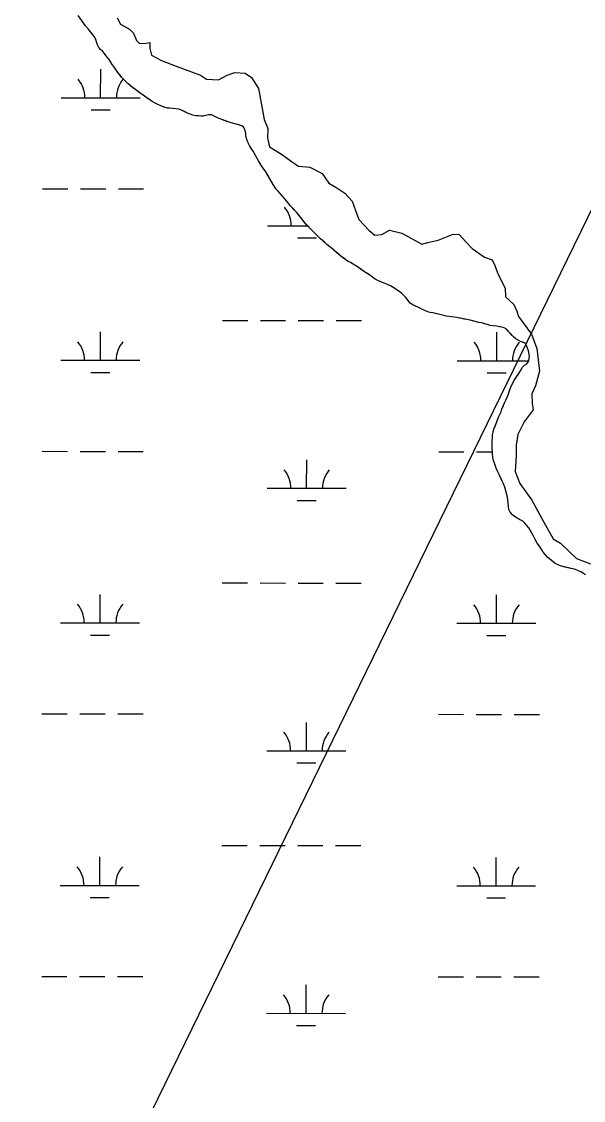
# Model space of a CAD drawing. Extents: x 3148686 to 3186545, y 916144 to 941516.
# Drawn here: x 3159656 to 3160368, y 937293 to 938660 of the extents above; entities that cross this region are included whole.
import ezdxf

# ---------------------------------------------------------------- set-up
doc = ezdxf.new("R2010")
doc.units = 0
for name, color, linetype in [('V-RIVR-EDGE', 7, 'Continuous'), ('V-SITE-VEGE', 7, 'Continuous'), ('V-TOPO-BNDY', 7, 'Continuous'), ('V-WETL-SWMP', 7, 'Continuous')]:
    doc.layers.add(name, color=color, linetype=linetype)

msp = doc.modelspace()

# ---------------------------------------------------------------- linework, layer by layer
at = {"layer": 'V-RIVR-EDGE'}
for points in [[(3159777.4, 938664.9), (3159781.3, 938656.7), (3159793, 938650.7), (3159798, 938645.3), (3159801.8, 938636.1), (3159805.7, 938632.2)], [(3159805.7, 938632.2), (3159814.2, 938632.9), (3159818.5, 938633.6), (3159818.8, 938625.8), (3159820.9, 938617.6), (3159833.3, 938610.9), (3159852.1, 938603.4), (3159882.9, 938592.3), (3159890.4, 938587), (3159905.6, 938586.2), (3159916.6, 938592.2), (3159926.2, 938595.4), (3159939.3, 938594.6), (3159947.5, 938589.3), (3159956.3, 938575.5), (3159963.3, 938536.1), (3159968.2, 938524.7), (3159967.8, 938512.7), (3159970.3, 938501.3), (3159985.5, 938492.1), (3160000.7, 938481), (3160007.1, 938477.1), (3160021.3, 938475.7), (3160036.9, 938467.8), (3160045.4, 938455.4), (3160055.6, 938449.3), (3160065.5, 938442.6), (3160074.7, 938432.6), (3160079, 938420.9), (3160083.5, 938409.5), (3160096.3, 938395.3), (3160103.7, 938389.6), (3160112.6, 938390.3), (3160122.2, 938396), (3160137.7, 938392), (3160162.9, 938378.1), (3160170.7, 938380.3), (3160183.8, 938383.1), (3160202.6, 938390.8), (3160210.4, 938390.4), (3160218.6, 938381.2), (3160226.7, 938372.7), (3160242.6, 938361.6), (3160252.2, 938358.4), (3160255.4, 938351), (3160259.6, 938339.6), (3160268.4, 938322.2), (3160269.1, 938311.2), (3160279.4, 938301.6), (3160283.2, 938293.1), (3160285.4, 938286.4), (3160302, 938264), (3160308.7, 938245.9), (3160312.1, 938217.1), (3160306.8, 938198.4), (3160302.5, 938188.4), (3160302.8, 938176.7), (3160304.2, 938168.2), (3160292.5, 938153), (3160284.6, 938136.7), (3160282.5, 938123.3), (3160282.4, 938109.8), (3160281.3, 938089.9), (3160287.3, 938074.7), (3160302.5, 938053.7), (3160317.7, 938026), (3160329.3, 938004.7), (3160338.5, 937999), (3160349.9, 937988.3), (3160359.1, 937979.8), (3160376.8, 937973)]]:
    msp.add_lwpolyline(points, dxfattribs=at)
at = {"layer": 'V-SITE-VEGE'}
for p, q in [((3159737.1, 938654.9), (3159728, 938667.6)), ((3159740.5, 938650.8), (3159737.1, 938654.9)), ((3159748, 938641), (3159740.5, 938650.8)), ((3159750.2, 938637.5), (3159748, 938641)), ((3159751, 938634.5), (3159750.2, 938637.5)), ((3159752.3, 938630.6), (3159751, 938634.5)), ((3159754.1, 938627.3), (3159752.3, 938630.6)), ((3159756.1, 938624.9), (3159754.1, 938627.3)), ((3159759.1, 938622.2), (3159756.1, 938624.9)), ((3159761.3, 938619.8), (3159759.1, 938622.2)), ((3159763.1, 938617.3), (3159761.3, 938619.8)), ((3159765.1, 938614.8), (3159763.1, 938617.3)), ((3159767.1, 938611.9), (3159765.1, 938614.8)), ((3159771.1, 938605.8), (3159767.1, 938611.9)), ((3159773.2, 938603.2), (3159771.1, 938605.8)), ((3159778.3, 938595.5), (3159773.2, 938603.2)), ((3159782.9, 938589.7), (3159778.3, 938595.5)), ((3159785.3, 938587), (3159782.9, 938589.7)), ((3159788.1, 938584.2), (3159785.3, 938587)), ((3159794.1, 938578.8), (3159788.1, 938584.2)), ((3159803, 938571.9), (3159794.1, 938578.8)), ((3159812, 938565.6), (3159803, 938571.9)), ((3159814.8, 938563.5), (3159812, 938565.6)), ((3159821.5, 938559), (3159814.8, 938563.5)), ((3159824.7, 938557.1), (3159821.5, 938559)), ((3159827.8, 938555.6), (3159824.7, 938557.1)), ((3159831.8, 938553.7), (3159827.8, 938555.6)), ((3159834.8, 938552.4), (3159831.8, 938553.7)), ((3159838, 938551.3), (3159834.8, 938552.4)), ((3159841, 938550.6), (3159838, 938551.3)), ((3159844, 938550.2), (3159841, 938550.6)), ((3159847.6, 938549.8), (3159844, 938550.2)), ((3159851.6, 938549.7), (3159847.6, 938549.8)), ((3159855.2, 938549.2), (3159851.6, 938549.7)), ((3159858.6, 938547.9), (3159855.2, 938549.2)), ((3159866.5, 938544.1), (3159858.6, 938547.9)), ((3159873.3, 938541.4), (3159866.5, 938544.1)), ((3159876.6, 938540.8), (3159873.3, 938541.4)), ((3159880.1, 938540.7), (3159876.6, 938540.8)), ((3159886.3, 938540.1), (3159880.1, 938540.7)), ((3159889.7, 938541.1), (3159886.3, 938540.1)), ((3159892.8, 938542.1), (3159889.7, 938541.1)), ((3159896.6, 938541.8), (3159892.8, 938542.1)), ((3159900.1, 938540.3), (3159896.6, 938541.8)), ((3159903.4, 938538.4), (3159900.1, 938540.3)), ((3159906.5, 938537.1), (3159903.4, 938538.4)), ((3159920.5, 938532.2), (3159906.5, 938537.1)), ((3159924.4, 938531.1), (3159920.5, 938532.2)), ((3159928, 938530.2), (3159924.4, 938531.1)), ((3159935, 938528), (3159928, 938530.2)), ((3159937.6, 938525.7), (3159935, 938528)), ((3159939.5, 938522.1), (3159937.6, 938525.7)), ((3159940.2, 938518.4), (3159939.5, 938522.1)), ((3159940.3, 938514.8), (3159940.2, 938518.4)), ((3159941.5, 938510.5), (3159940.3, 938514.8)), ((3159942.7, 938507.5), (3159941.5, 938510.5)), ((3159944.8, 938503), (3159942.7, 938507.5)), ((3159947.3, 938498.9), (3159944.8, 938503)), ((3159949.4, 938495.8), (3159947.3, 938498.9)), ((3159951.9, 938491.2), (3159949.4, 938495.8)), ((3159956.2, 938483.8), (3159951.9, 938491.2)), ((3159960.2, 938477.4), (3159956.2, 938483.8)), ((3159965.6, 938469.6), (3159960.2, 938477.4)), ((3159974.7, 938453.6), (3159965.6, 938469.6)), ((3159978.6, 938447.9), (3159974.7, 938453.6)), ((3159983.5, 938442.3), (3159978.6, 938447.9)), ((3159989.8, 938435.4), (3159983.5, 938442.3)), ((3159992.1, 938432.6), (3159989.8, 938435.4)), ((3159994.2, 938429.6), (3159992.1, 938432.6)), ((3159996.6, 938426.6), (3159994.2, 938429.6)), ((3159999.2, 938424), (3159996.6, 938426.6)), ((3160004.3, 938418.6), (3159999.2, 938424)), ((3160006.3, 938415.9), (3160004.3, 938418.6)), ((3160015.2, 938404.7), (3160006.3, 938415.9)), ((3160025.8, 938393.9), (3160015.2, 938404.7)), ((3160028.3, 938391.3), (3160025.8, 938393.9)), ((3160031.1, 938388.8), (3160028.3, 938391.3)), ((3160037.5, 938382.4), (3160031.1, 938388.8)), ((3160042.6, 938377.7), (3160037.5, 938382.4)), ((3160048.1, 938373.3), (3160042.6, 938377.7)), ((3160051.5, 938370.4), (3160048.1, 938373.3)), ((3160061.1, 938362.6), (3160051.5, 938370.4)), ((3160066.8, 938358.1), (3160061.1, 938362.6)), ((3160069.8, 938356.2), (3160066.8, 938358.1)), ((3160072.6, 938354.7), (3160069.8, 938356.2)), ((3160076, 938352.8), (3160072.6, 938354.7)), ((3160081.7, 938349.4), (3160076, 938352.8)), ((3160090.5, 938343.1), (3160081.7, 938349.4)), ((3160097.3, 938338.6), (3160090.5, 938343.1)), ((3160104.1, 938333.9), (3160097.3, 938338.6)), ((3160107.4, 938332), (3160104.1, 938333.9)), ((3160110.5, 938330.6), (3160107.4, 938332)), ((3160117.6, 938328), (3160110.5, 938330.6)), ((3160120.6, 938326.7), (3160117.6, 938328)), ((3160123.5, 938325.3), (3160120.6, 938326.7)), ((3160128.9, 938321.9), (3160123.5, 938325.3)), ((3160134.5, 938317.9), (3160128.9, 938321.9)), ((3160137.2, 938315.8), (3160134.5, 938317.9)), ((3160140.3, 938313.1), (3160137.2, 938315.8)), ((3160142.5, 938310.7), (3160140.3, 938313.1)), ((3160144.4, 938308.4), (3160142.5, 938310.7)), ((3160146.4, 938305.6), (3160144.4, 938308.4)), ((3160148.5, 938303.1), (3160146.4, 938305.6)), ((3160151.5, 938301.1), (3160148.5, 938303.1)), ((3160158, 938298.4), (3160151.5, 938301.1)), ((3160161, 938297), (3160158, 938298.4)), ((3160163.9, 938295.3), (3160161, 938297)), ((3160167.6, 938293.4), (3160163.9, 938295.3)), ((3160170.5, 938292.2), (3160167.6, 938293.4)), ((3160173.7, 938291.5), (3160170.5, 938292.2)), ((3160177.3, 938291), (3160173.7, 938291.5)), ((3160180.4, 938290.4), (3160177.3, 938291)), ((3160190.9, 938287.8), (3160180.4, 938290.4)), ((3160194, 938286.9), (3160190.9, 938287.8)), ((3160197.6, 938286.2), (3160194, 938286.9)), ((3160200.5, 938285.8), (3160197.6, 938286.2)), ((3160204.1, 938285.5), (3160200.5, 938285.8)), ((3160207.4, 938285.1), (3160204.1, 938285.5)), ((3160224.4, 938281.6), (3160207.4, 938285.1)), ((3160235.4, 938279), (3160224.4, 938281.6)), ((3160239.1, 938278.4), (3160235.4, 938279)), ((3160249.5, 938275.2), (3160239.1, 938278.4)), ((3160253.3, 938274.7), (3160249.5, 938275.2)), ((3160257.5, 938274.2), (3160253.3, 938274.7)), ((3160264.4, 938273), (3160257.5, 938274.2)), ((3160267.2, 938272.1), (3160264.4, 938273)), ((3160270.3, 938270.2), (3160267.2, 938272.1)), ((3160279.7, 938260.1), (3160270.3, 938270.2)), ((3160282.2, 938258.2), (3160279.7, 938260.1)), ((3160284.9, 938256.5), (3160282.2, 938258.2)), ((3160288.2, 938254.9), (3160284.9, 938256.5)), ((3160293.9, 938252.6), (3160288.2, 938254.9)), ((3160295.8, 938249.7), (3160293.9, 938252.6)), ((3160298, 938243.1), (3160295.8, 938249.7)), ((3160299.2, 938236.2), (3160298, 938243.1)), ((3160298.7, 938230.4), (3160299.2, 938236.2)), ((3160287.2, 938216.1), (3160290.5, 938222.1)), ((3160290.5, 938222.1), (3160293, 938224.7)), ((3160293, 938224.7), (3160295.9, 938226.3)), ((3160295.9, 938226.3), (3160298.7, 938230.4)), ((3160279.6, 938204.9), (3160281.4, 938207.5)), ((3160281.4, 938207.5), (3160283, 938210.1)), ((3160283, 938210.1), (3160285.2, 938213)), ((3160285.2, 938213), (3160287.2, 938216.1)), ((3160273.5, 938190.8), (3160275.6, 938197)), ((3160275.6, 938197), (3160279.6, 938204.9)), ((3160267.9, 938176.9), (3160269.6, 938180.4)), ((3160269.6, 938180.4), (3160272.4, 938187.2)), ((3160272.4, 938187.2), (3160273.5, 938190.8)), ((3160263.4, 938165.8), (3160264.5, 938168.9)), ((3160264.5, 938168.9), (3160267.9, 938176.9)), ((3160257.1, 938150.9), (3160260.3, 938159)), ((3160260.3, 938159), (3160263.4, 938165.8)), ((3160252.7, 938136.3), (3160253.3, 938139.7)), ((3160253.3, 938139.7), (3160254.4, 938143.6)), ((3160254.4, 938143.6), (3160257.1, 938150.9)), ((3160252.2, 938125.1), (3160252.7, 938136.3)), ((3160252.1, 938118.9), (3160252.2, 938125.1)), ((3160252.4, 938115.5), (3160252.1, 938118.9)), ((3160252.4, 938112.3), (3160252.4, 938115.5)), ((3160252.8, 938108.2), (3160252.4, 938112.3)), ((3160253.8, 938104), (3160252.8, 938108.2)), ((3160255.3, 938099.2), (3160253.8, 938104)), ((3160257.2, 938094.2), (3160255.3, 938099.2)), ((3160259.2, 938089.6), (3160257.2, 938094.2)), ((3160261, 938086.1), (3160259.2, 938089.6)), ((3160264.7, 938077.8), (3160261, 938086.1)), ((3160266.3, 938074.4), (3160264.7, 938077.8)), ((3160268, 938070.1), (3160266.3, 938074.4)), ((3160269.6, 938065.3), (3160268, 938070.1)), ((3160271.7, 938057.4), (3160269.6, 938065.3)), ((3160272.6, 938046.1), (3160271.7, 938057.4)), ((3160273.2, 938042), (3160272.6, 938046.1)), ((3160275, 938038.5), (3160273.2, 938042)), ((3160278, 938035), (3160275, 938038.5)), ((3160280.6, 938032.8), (3160278, 938035)), ((3160283.6, 938030.8), (3160280.6, 938032.8)), ((3160290.9, 938027), (3160283.6, 938030.8)), ((3160295.7, 938022.2), (3160290.9, 938027)), ((3160298.6, 938018.7), (3160295.7, 938022.2)), ((3160303.9, 938009.1), (3160298.6, 938018.7)), ((3160306, 938004.9), (3160303.9, 938009.1)), ((3160309.3, 937999.4), (3160306, 938004.9)), ((3160312.2, 937995.2), (3160309.3, 937999.4)), ((3160315, 937990.8), (3160312.2, 937995.2)), ((3160316.8, 937987.6), (3160315, 937990.8)), ((3160322.6, 937981), (3160316.8, 937987.6)), ((3160327.1, 937977.1), (3160322.6, 937981)), ((3160332.1, 937973.5), (3160327.1, 937977.1)), ((3160336.6, 937971.2), (3160332.1, 937973.5)), ((3160339.8, 937970), (3160336.6, 937971.2)), ((3160357.8, 937965.7), (3160339.8, 937970)), ((3160361.5, 937964.3), (3160357.8, 937965.7)), ((3160364.3, 937962.8), (3160361.5, 937964.3)), ((3160367.7, 937960.8), (3160364.3, 937962.8))]:
    msp.add_line(p, q, dxfattribs=at)
at = {"layer": 'V-TOPO-BNDY'}
msp.add_line((3158547.5, 934665.8), (3160786.1, 939259.4), dxfattribs=at)
at = {"layer": 'V-WETL-SWMP'}
for p, q in [((3159756.3, 938563.6), (3159756.4, 938599.6)), ((3159706.3, 938563.6), (3159806.3, 938563.5)), ((3159744.3, 938548.2), (3159768.3, 938548.2)), ((3159682.8, 938448.2), (3159714.8, 938448.2)), ((3159730.8, 938448.2), (3159762.8, 938448.2)), ((3159778.8, 938448.1), (3159810.8, 938448.1)), ((3159967.6, 938401.5), (3160018.3, 938401.5)), ((3160017.6, 938401.5), (3160017.6, 938402.2)), ((3160005.6, 938386), (3160029.6, 938386)), ((3159910.6, 938281.5), (3159942.6, 938281.5)), ((3159958.6, 938281.4), (3159990.6, 938281.4)), ((3160006.6, 938281.4), (3160038.6, 938281.4)), ((3160054.6, 938281.3), (3160086.6, 938281.3)), ((3159756, 938230.9), (3159756, 938266.9)), ((3160257.9, 938230.4), (3160257.9, 938266.4)), ((3159706, 938231), (3159806, 938230.9)), ((3160207.9, 938230.4), (3160298.6, 938230.3)), ((3159744, 938215.5), (3159768, 938215.5)), ((3160245.9, 938215), (3160269.9, 938214.9)), ((3159682.4, 938115.6), (3159714.4, 938115.5)), ((3159730.4, 938115.5), (3159762.4, 938115.5)), ((3159778.4, 938115.5), (3159810.4, 938115.4)), ((3160184.4, 938115), (3160216.4, 938115)), ((3160232.4, 938115), (3160252.4, 938115)), ((3160017.2, 938068.8), (3160017.3, 938104.8)), ((3159967.2, 938068.8), (3160067.2, 938068.7)), ((3160005.2, 938053.4), (3160029.2, 938053.3)), ((3159910.3, 937948.8), (3159942.3, 937948.8)), ((3159958.3, 937948.8), (3159990.3, 937948.7)), ((3160006.3, 937948.7), (3160038.3, 937948.7)), ((3160054.3, 937948.7), (3160086.3, 937948.6)), ((3159755.6, 937898.2), (3159755.7, 937934.2)), ((3160257.5, 937897.7), (3160257.6, 937933.7)), ((3159705.6, 937898.3), (3159805.6, 937898.2)), ((3160207.5, 937897.8), (3160307.5, 937897.7)), ((3159743.6, 937882.8), (3159767.6, 937882.8)), ((3160245.5, 937882.3), (3160269.5, 937882.3)), ((3159682.1, 937782.9), (3159714.1, 937782.9)), ((3159730.1, 937782.8), (3159762.1, 937782.8)), ((3159778.1, 937782.8), (3159810.1, 937782.8)), ((3160016.9, 937736.1), (3160016.9, 937772.1)), ((3160184, 937782.4), (3160216, 937782.3)), ((3160232, 937782.3), (3160264, 937782.3)), ((3160280, 937782.3), (3160312, 937782.2)), ((3159966.9, 937736.2), (3160066.9, 937736.1)), ((3160004.9, 937720.7), (3160028.9, 937720.7)), ((3159909.9, 937616.1), (3159941.9, 937616.1)), ((3159957.9, 937616.1), (3159989.9, 937616.1)), ((3160005.9, 937616), (3160037.9, 937616)), ((3160053.9, 937616), (3160085.9, 937616)), ((3159755.3, 937565.6), (3159755.3, 937601.6)), ((3160257.2, 937565), (3160257.2, 937601)), ((3159705.3, 937565.6), (3159805.3, 937565.5)), ((3160207.2, 937565.1), (3160307.2, 937565)), ((3159743.3, 937550.2), (3159767.3, 937550.1)), ((3160245.2, 937549.6), (3160269.2, 937549.6)), ((3159681.7, 937450.2), (3159713.7, 937450.2)), ((3159729.7, 937450.2), (3159761.7, 937450.1)), ((3159777.7, 937450.1), (3159809.7, 937450.1)), ((3160183.7, 937449.7), (3160215.7, 937449.7)), ((3160231.7, 937449.6), (3160263.7, 937449.6)), ((3160279.7, 937449.6), (3160311.7, 937449.6)), ((3160016.5, 937403.4), (3160016.6, 937439.4)), ((3159966.5, 937403.5), (3160066.5, 937403.4)), ((3160004.5, 937388), (3160028.5, 937388))]:
    msp.add_line(p, q, dxfattribs=at)
msp.add_lwpolyline([(3160370.2, 937959), (3160367.7, 937960.8), (3160364.3, 937962.8), (3160361.5, 937964.3), (3160357.8, 937965.7), (3160353.7, 937966.7), (3160349.8, 937967.6), (3160344.6, 937968.9), (3160339.8, 937970), (3160336.6, 937971.2), (3160332.1, 937973.5), (3160327.1, 937977.1), (3160322.6, 937981), (3160319.7, 937984.4), (3160316.8, 937987.6), (3160315, 937990.8), (3160312.2, 937995.2), (3160309.3, 937999.4), (3160306, 938004.9), (3160303.9, 938009.1), (3160302.3, 938012), (3160300.2, 938015.8), (3160298.6, 938018.7), (3160295.7, 938022.2), (3160293.4, 938024.5), (3160290.9, 938027), (3160286.8, 938029.2), (3160283.6, 938030.8), (3160280.6, 938032.8), (3160278, 938035), (3160275, 938038.5), (3160273.2, 938042), (3160272.6, 938046.1), (3160272.4, 938049.5), (3160272.1, 938053.1), (3160271.7, 938057.4), (3160270.9, 938060.4), (3160269.6, 938065.3), (3160268, 938070.1), (3160266.3, 938074.4), (3160264.7, 938077.8), (3160262.5, 938082.8), (3160261, 938086.1), (3160259.2, 938089.6), (3160257.2, 938094.2), (3160255.3, 938099.2), (3160253.8, 938104), (3160252.8, 938108.2), (3160252.4, 938112.3), (3160252.4, 938115.5), (3160252.1, 938118.9), (3160252.1, 938125.1), (3160252.3, 938128.3), (3160252.5, 938133.3), (3160252.7, 938136.3), (3160253.3, 938139.7), (3160254.4, 938143.6), (3160255.8, 938147.4), (3160257.1, 938150.9), (3160258.9, 938155.6), (3160260.3, 938159), (3160261.9, 938162.4), (3160263.4, 938165.8), (3160264.5, 938168.9), (3160266.5, 938173.6), (3160267.9, 938176.9), (3160269.6, 938180.4), (3160271.1, 938184.3), (3160272.4, 938187.2), (3160273.5, 938190.8), (3160274.5, 938193.9), (3160275.6, 938197), (3160279.6, 938204.9), (3160281.4, 938207.5), (3160283.1, 938210.1), (3160285.2, 938213), (3160287.2, 938216.1), (3160288.8, 938218.9), (3160290.5, 938222.1), (3160293, 938224.7), (3160295.9, 938226.3), (3160298.7, 938230.4), (3160299.2, 938236.2), (3160298, 938243.1), (3160297, 938246.3), (3160295.8, 938249.7), (3160293.9, 938252.6), (3160291.1, 938253.8), (3160288.2, 938254.9), (3160284.9, 938256.5), (3160282.2, 938258.2), (3160279.7, 938260.1), (3160277.5, 938262.5), (3160274.6, 938265.7), (3160272.5, 938267.9), (3160270.3, 938270.2), (3160267.2, 938272.1), (3160264.4, 938273), (3160261.2, 938273.5), (3160257.5, 938274.2), (3160253.3, 938274.7), (3160249.5, 938275.2), (3160246.1, 938276.2), (3160242.6, 938277.3), (3160239.1, 938278.4), (3160235.4, 938279), (3160232.2, 938279.8), (3160227.8, 938280.8), (3160224.4, 938281.6), (3160220.3, 938282.4), (3160216.8, 938283.2), (3160213.8, 938283.8), (3160210.7, 938284.5), (3160207.4, 938285.1), (3160204.1, 938285.5), (3160200.5, 938285.8), (3160197.6, 938286.2), (3160194, 938286.9), (3160190.9, 938287.8), (3160187.5, 938288.6), (3160184, 938289.5), (3160180.4, 938290.4), (3160177.3, 938291), (3160173.7, 938291.5), (3160170.5, 938292.2), (3160167.6, 938293.4), (3160163.9, 938295.3), (3160161, 938297), (3160158, 938298.4), (3160154.9, 938299.7), (3160151.5, 938301.1), (3160148.5, 938303.1), (3160146.4, 938305.6), (3160144.4, 938308.4), (3160142.5, 938310.7), (3160140.3, 938313.1), (3160137.2, 938315.8), (3160134.5, 938317.9), (3160131.5, 938320.1), (3160128.9, 938321.9), (3160126.2, 938323.7), (3160123.5, 938325.3), (3160120.6, 938326.7), (3160117.6, 938328), (3160114.5, 938329.1), (3160110.5, 938330.6), (3160107.5, 938332), (3160104.1, 938333.9), (3160100.8, 938336.1), (3160097.3, 938338.6), (3160094.1, 938340.8), (3160090.5, 938343.1), (3160087.3, 938345.4), (3160084.2, 938347.7), (3160081.7, 938349.4), (3160078.7, 938351.2), (3160076, 938352.8), (3160072.6, 938354.7), (3160069.8, 938356.2), (3160066.8, 938358.1), (3160064.1, 938360.2), (3160061.1, 938362.6), (3160057.8, 938365.3), (3160054.6, 938367.9), (3160051.5, 938370.4), (3160048.1, 938373.3), (3160045.2, 938375.6), (3160042.6, 938377.7), (3160040.1, 938380), (3160037.5, 938382.4), (3160034.9, 938385), (3160031.1, 938388.8), (3160028.3, 938391.3), (3160025.8, 938393.9), (3160023, 938396.7), (3160020.1, 938399.6), (3160017.8, 938401.9), (3160015.2, 938404.7), (3160013.2, 938407.2), (3160010.7, 938410.4), (3160008.4, 938413.3), (3160006.3, 938415.9), (3160004.3, 938418.6), (3160001.5, 938421.6), (3159999.2, 938424), (3159996.6, 938426.6), (3159994.2, 938429.6), (3159992.1, 938432.6), (3159989.8, 938435.4), (3159986.6, 938439), (3159983.5, 938442.3), (3159980.7, 938445.5), (3159978.6, 938447.9), (3159976.7, 938450.5), (3159974.7, 938453.6), (3159972.7, 938457.2), (3159970.4, 938461), (3159968.1, 938465.3), (3159965.6, 938469.6), (3159963.1, 938473.1), (3159960.2, 938477.4), (3159958.2, 938480.5), (3159956.2, 938483.8), (3159954, 938487.6), (3159951.9, 938491.2), (3159949.4, 938495.8), (3159947.3, 938498.9), (3159944.8, 938503), (3159942.7, 938507.5), (3159941.5, 938510.5), (3159940.3, 938514.8), (3159940.2, 938518.4), (3159939.5, 938522.1), (3159937.6, 938525.7), (3159935, 938528), (3159931.3, 938529.2), (3159928, 938530.2), (3159924.4, 938531.1), (3159920.5, 938532.2), (3159917.4, 938533.2), (3159914.1, 938534.4), (3159910.6, 938535.6), (3159906.5, 938537.1), (3159903.4, 938538.4), (3159900.1, 938540.3), (3159896.6, 938541.8), (3159892.8, 938542.1), (3159889.7, 938541.1), (3159886.3, 938540.1), (3159883.3, 938540.4), (3159880.1, 938540.7), (3159876.6, 938540.8), (3159873.3, 938541.4), (3159869.9, 938542.7), (3159866.5, 938544.1), (3159862.6, 938546), (3159858.6, 938547.9), (3159855.2, 938549.2), (3159851.6, 938549.7), (3159847.6, 938549.8), (3159844, 938550.2), (3159841, 938550.6), (3159838, 938551.3), (3159834.8, 938552.4), (3159831.8, 938553.7), (3159827.8, 938555.6), (3159824.7, 938557.1), (3159821.5, 938559), (3159818.3, 938561.2), (3159814.8, 938563.5), (3159812, 938565.6), (3159808.4, 938568.1), (3159805.6, 938570), (3159803, 938571.9), (3159800.3, 938573.9), (3159797.3, 938576.3), (3159794.1, 938578.8), (3159791, 938581.6), (3159788.1, 938584.2), (3159785.3, 938587), (3159782.9, 938589.7), (3159780.9, 938592.2), (3159778.3, 938595.5), (3159775.8, 938599.2), (3159773.2, 938603.2), (3159771.1, 938605.8), (3159768.9, 938609), (3159767.1, 938611.9), (3159765.1, 938614.8), (3159763.1, 938617.3), (3159761.3, 938619.8), (3159759.1, 938622.2), (3159756.1, 938624.9), (3159754.1, 938627.3), (3159752.3, 938630.6), (3159751, 938634.5), (3159750.2, 938637.5), (3159748, 938641), (3159740.5, 938650.8), (3159737.1, 938654.9), (3159728, 938667.6)], dxfattribs=at)
for centre, start, end in [((3159701.1, 938564.1), 359.1678, 40.7115), ((3159811.6, 938564), 139.1678, 180.7115), ((3159962.4, 938402), 359.1678, 40.7115), ((3159700.7, 938231.5), 359.1678, 40.7115), ((3159811.2, 938231.3), 139.1678, 180.7115), ((3160202.6, 938230.9), 359.1678, 40.7115), ((3160313.1, 938230.8), 139.1678, 180.7115), ((3159962, 938069.3), 359.1678, 40.7115), ((3160072.5, 938069.2), 139.1678, 180.7115), ((3159700.4, 937898.8), 359.1678, 40.7115), ((3159810.9, 937898.7), 139.1678, 180.7115), ((3160202.3, 937898.2), 359.1678, 40.7115), ((3160312.8, 937898.1), 139.1678, 180.7115), ((3159961.7, 937736.6), 359.1678, 40.7115), ((3160072.1, 937736.5), 139.1678, 180.7115), ((3159700, 937566.1), 359.1678, 40.7115), ((3159810.5, 937566), 139.1678, 180.7115), ((3160201.9, 937565.6), 359.1678, 40.7115), ((3160312.4, 937565.5), 139.1678, 180.7115), ((3159961.3, 937404), 359.1678, 40.7115), ((3160071.8, 937403.8), 139.1678, 180.7115)]:
    msp.add_arc(centre, 35.2, start, end, dxfattribs=at)

doc.saveas('drawing.dxf')
